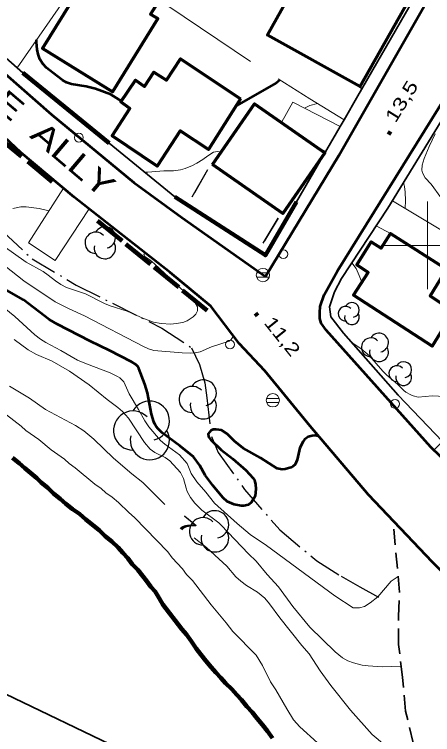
# Model space of a CAD drawing. Extents: x 356765 to 358572, y 5103174 to 5104650.
# Drawn here: x 357853 to 357900.6, y 5103344.3 to 5103426.3 of the extents above; entities that cross this region are included whole.
import ezdxf
from ezdxf.enums import TextEntityAlignment as Align

# ---------------------------------------------------------------- set-up
doc = ezdxf.new("R2010")
doc.units = 0
doc.header["$LTSCALE"] = 0.6
for name, pattern in [('DOT_DASHED', [7.7, 5, -1.2, 0.3, -1.2]), ('LONG_DASHED', [7.5, 6, -1.5]), ('MEDIUM_DASHED', [4.5, 3, -1.5])]:
    doc.linetypes.add(name, pattern=pattern)
for name, color, linetype, lineweight in [('1', 7, 'Continuous', 53), ('19', 7, 'Continuous', 13), ('2', 7, 'Continuous', 13), ('21', 7, 'Continuous', 53), ('22', 7, 'Continuous', 35), ('3', 7, 'Continuous', 140), ('31', 7, 'Continuous', 70), ('36', 7, 'Continuous', 13), ('37', 7, 'Continuous', 13), ('4', 7, 'Continuous', 90), ('41', 7, 'DOT_DASHED', 25), ('44', 7, 'Continuous', 25), ('60', 7, 'Continuous', 13), ('61', 7, 'Continuous', 13)]:
    doc.layers.add(name, color=color, linetype=linetype, lineweight=lineweight)

msp = doc.modelspace()

# ---------------------------------------------------------------- linework, layer by layer
at = {"layer": '1'}
for points in [[(357865.16, 5103416.43), (357863.93, 5103417.18), (357862.21, 5103417.84), (357861.12, 5103418.09), (357859.46, 5103418.34), (357858.91, 5103418.55), (357858.43, 5103418.82), (357857.79, 5103419.29), (357856.63, 5103420.21), (357856.2, 5103420.67), (357855.86, 5103421.2), (357855.66, 5103421.76), (357855.55, 5103422.3), (357855.49, 5103423.13), (357855.5, 5103423.4)], [(357883.21, 5103418.83), (357882.82, 5103418.51), (357878.21, 5103415.87)], [(357887.61, 5103378.28), (357887.17, 5103378.34), (357886.89, 5103378.32), (357886.42, 5103378.18), (357886, 5103377.88), (357885.85, 5103377.67), (357885.49, 5103376.94), (357885.18, 5103375.55), (357884.93, 5103375.05), (357884.73, 5103374.84), (357884.44, 5103374.69), (357883.79, 5103374.5), (357883.47, 5103374.48), (357882.89, 5103374.59), (357881, 5103375.79), (357879.01, 5103376.91), (357878.05, 5103377.68), (357877.21, 5103378.54), (357876.57, 5103378.94), (357875.93, 5103379.04), (357875.6, 5103379.01), (357875.32, 5103378.92), (357875.04, 5103378.54), (357875.06, 5103378.17), (357875.34, 5103377.83), (357876.5, 5103376.69), (357877.86, 5103375.7), (357879.31, 5103374.4), (357880.17, 5103373.47), (357880.3, 5103373.24), (357880.43, 5103372.76), (357880.47, 5103372.26), (357880.4, 5103371.44), (357879.98, 5103370.74), (357879.61, 5103370.44), (357879.08, 5103370.32), (357878.8, 5103370.33), (357877.98, 5103370.49), (357877.21, 5103370.84), (357876.76, 5103371.23), (357875.55, 5103372.63), (357874.71, 5103373.84), (357874.09, 5103374.91), (357873.35, 5103375.9), (357871.81, 5103377.16), (357869.8, 5103378.65), (357869.32, 5103379.11), (357869.13, 5103379.37), (357868.96, 5103379.63), (357868.85, 5103379.91), (357868.59, 5103380.76), (357868.11, 5103383.19), (357867.82, 5103384.19), (357867.15, 5103385.99), (357866.98, 5103386.24), (357866.79, 5103386.42), (357866.31, 5103386.74), (357863.79, 5103388.03), (357861.58, 5103389.09), (357857.84, 5103391.01), (357856.92, 5103391.57), (357854.01, 5103393.78), (357851.78, 5103395.04)]]:
    msp.add_lwpolyline(points, dxfattribs=at)
at = {"layer": '19'}
for p, q in [((357892.29, 5103418.09), (357892.52, 5103417.76)), ((357895.79, 5103401.33), (357894.17, 5103402.21))]:
    msp.add_line(p, q, dxfattribs=at)
for points in [[(357847.88, 5103425.07), (357859.56, 5103439.54), (357861.86, 5103437.74), (357859.61, 5103434.51), (357862.01, 5103432.82), (357853.29, 5103420.2)], [(357876.22, 5103436.8), (357870.45, 5103427.28), (357879.84, 5103420.94)], [(357882.99, 5103418.97), (357886.6, 5103416.7), (357890.52, 5103414.31)], [(357888.43, 5103410.68), (357887.28, 5103411.26), (357883.42, 5103414.07), (357884.67, 5103416.3), (357890.07, 5103413.52)], [(357858.56, 5103406.5), (357854.56, 5103400.3), (357857.61, 5103398.26), (357861.47, 5103404.15)], [(357896.02, 5103405.07), (357904.19, 5103400.16), (357902.19, 5103397.28)]]:
    msp.add_lwpolyline(points, dxfattribs=at)
at = {"layer": '2'}
msp.add_line((357897.46, 5103404.2), (357897.51, 5103405.11), dxfattribs=at)
for points in [[(357887.47, 5103416.17), (357886.61, 5103415.93), (357885.99, 5103415.62)], [(357901.55, 5103405.44), (357900.43, 5103406.97), (357899.74, 5103407.69), (357899.43, 5103408.26), (357899.36, 5103408.57), (357899.39, 5103409.13), (357899.63, 5103409.9), (357900.19, 5103411.26), (357900.89, 5103412.69)], [(357876.52, 5103410.63), (357876.08, 5103410.7), (357875.63, 5103410.61), (357875, 5103410.21), (357874.41, 5103409.76), (357873.75, 5103409.36), (357873.24, 5103409.09), (357872.42, 5103408.76), (357871.89, 5103408.61), (357871.1, 5103408.48), (357870, 5103408.47), (357868.16, 5103408.32), (357867.84, 5103408.32), (357867.8, 5103408.33)], [(357897.51, 5103405.11), (357897.47, 5103406.05), (357897.39, 5103406.7), (357897.3, 5103407.16)], [(357856.9, 5103403.92), (357855.8, 5103404.18), (357854.3, 5103404.4), (357853.69, 5103404.37), (357852.78, 5103404.21)], [(357867.91, 5103399.09), (357867.69, 5103398.96), (357867.82, 5103398.72), (357868.39, 5103398.36), (357868.94, 5103397.9), (357872.94, 5103394.13), (357873.55, 5103393.45), (357873.8, 5103392.98), (357873.83, 5103392.54), (357873.62, 5103392.17), (357873.33, 5103391.84), (357872.65, 5103391.41), (357872.14, 5103391.22), (357871.37, 5103391.08), (357870.8, 5103391.03), (357869.67, 5103391.08), (357868.8, 5103391.26), (357867.61, 5103391.71), (357865.8, 5103392.5), (357863.88, 5103393.11), (357863.24, 5103393.36), (357861.06, 5103394.47), (357858.88, 5103395.2), (357858.25, 5103395.54), (357857.63, 5103395.96), (357856.82, 5103396.62), (357856.24, 5103397.01), (357854.29, 5103398.09), (357851.67, 5103399.96)], [(357877.91, 5103389.68), (357877.65, 5103389.26), (357877.42, 5103389.09), (357875.43, 5103388.45), (357874.11, 5103387.88), (357873.55, 5103387.74), (357873, 5103387.71), (357872.06, 5103387.74), (357868.86, 5103388.01), (357868.24, 5103388.2), (357867.65, 5103388.48), (357860.96, 5103391.97), (357859.2, 5103392.75), (357857.61, 5103393.58), (357854.02, 5103395.97), (357851.87, 5103397.67)], [(357892.53, 5103395.8), (357892.25, 5103396.58), (357891.89, 5103397.38), (357891.4, 5103398.02)], [(357896.67, 5103362.27), (357895.87, 5103361.74), (357894.37, 5103359.98), (357893.49, 5103359.29), (357892.85, 5103358.86), (357892.26, 5103358.7), (357891.56, 5103358.7), (357889.46, 5103360.08), (357881.69, 5103365.83), (357879.81, 5103367.08), (357878.32, 5103368.31), (357875.76, 5103370.63), (357874.78, 5103371.88), (357873.75, 5103373.05), (357873.1, 5103374), (357872.65, 5103375.14), (357871.78, 5103376.12), (357870.08, 5103377.34), (357869.6, 5103377.76), (357868.26, 5103379.34), (357867.82, 5103380.01), (357867.1, 5103381.32), (357866.02, 5103383.08), (357865.42, 5103384.45), (357864.96, 5103384.9), (357864.71, 5103385.07), (357863.88, 5103385.48), (357861.16, 5103386.5), (357860.15, 5103386.93), (357858.27, 5103388.01), (357856.56, 5103388.92), (357855.95, 5103389.33), (357855.28, 5103389.82), (357853, 5103391.88), (357851.16, 5103393.38)], [(357897.02, 5103352.08), (357894.9, 5103352.01), (357893.25, 5103352.09), (357892.59, 5103352.19), (357891.57, 5103352.43), (357890.93, 5103352.67), (357890.33, 5103353), (357889.49, 5103353.7), (357886.63, 5103356.5), (357884.69, 5103358.88), (357883.06, 5103361.11), (357881.75, 5103362.51), (357880.5, 5103364.03), (357879.62, 5103364.86), (357876.51, 5103368.12), (357876.23, 5103368.38), (357874.3, 5103369.84), (357873.52, 5103370.63), (357873.03, 5103371.28), (357872.65, 5103371.98), (357872.51, 5103372.34), (357872.22, 5103373.45), (357871.89, 5103374.12), (357870.67, 5103375.47), (357870.13, 5103375.83), (357868.97, 5103376.4), (357868.42, 5103376.8), (357867.77, 5103377.55), (357865.95, 5103380.32), (357865.28, 5103381.07), (357864.75, 5103381.54), (357863.53, 5103382.44), (357861.47, 5103384.13), (357859.24, 5103385.67), (357857.25, 5103386.79), (357855.5, 5103387.55), (357854.53, 5103388.08), (357852.94, 5103389.26)], [(357906.43, 5103383.06), (357906.41, 5103383.05), (357905.66, 5103382.62), (357905.41, 5103382.53), (357904.92, 5103382.4), (357903.76, 5103382.38), (357902.55, 5103382.55), (357901.27, 5103382.83), (357900.56, 5103382.84), (357898.96, 5103382.72), (357898.39, 5103382.84), (357898.1, 5103382.96), (357897.54, 5103383.26), (357897.31, 5103383.45), (357896.58, 5103384.2), (357895.4, 5103385.2), (357894.93, 5103385.66), (357893.42, 5103387.43), (357892.42, 5103388.25), (357891.42, 5103388.9)], [(357887.49, 5103343.32), (357885.48, 5103345.16), (357884.76, 5103345.97), (357883.99, 5103347.19), (357882.75, 5103349.36), (357882.13, 5103350.28), (357881.22, 5103352.15), (357880.49, 5103353.32), (357877.83, 5103356), (357877.1, 5103357), (357875.38, 5103359.06), (357873.26, 5103361.83), (357872.55, 5103362.52), (357872.12, 5103363.16), (357870.94, 5103364.42), (357870.43, 5103365.1), (357866.65, 5103368.99), (357865.98, 5103369.57), (357864.83, 5103370.71), (357864.09, 5103371.32), (357863.37, 5103371.82), (357862.85, 5103372.31), (357862.14, 5103372.81), (357859.9, 5103374.66), (357859.19, 5103375.16), (357858.67, 5103375.65), (357857.17, 5103376.69), (357855.75, 5103377.88), (357854.25, 5103378.92), (357853.73, 5103379.41), (357843.66, 5103387.14)], [(357870.11, 5103370.48), (357867.59, 5103372.99), (357866.35, 5103373.97), (357864.27, 5103375.76), (357862.03, 5103377.92), (357860.89, 5103378.88), (357859.92, 5103379.48), (357856.52, 5103381.3), (357854.67, 5103382.59), (357852.42, 5103383.95)], [(357898.68, 5103342.74), (357897.51, 5103342.48), (357897.04, 5103342.45), (357896.53, 5103342.48), (357896.04, 5103342.57), (357895.58, 5103342.79), (357895.12, 5103343.09), (357893.72, 5103344.28), (357891.24, 5103347.05), (357889, 5103349.86), (357887.79, 5103351.55), (357886.54, 5103353.47), (357885.71, 5103354.44), (357883.18, 5103357.59), (357882.02, 5103359.18), (357881.49, 5103359.8), (357880.67, 5103360.51), (357879.41, 5103361.25), (357878.76, 5103361.73), (357878.19, 5103362.26), (357877.15, 5103363.44), (357876.26, 5103364.29), (357874.83, 5103365.57), (357873.44, 5103366.7)]]:
    msp.add_lwpolyline(points, dxfattribs=at)
at = {"layer": '21'}
for points in [[(357968.1, 5103368.3), (357950.16, 5103347.79), (357938.2, 5103349.88), (357932.79, 5103351.12), (357924.2, 5103356.88), (357915.04, 5103363.34), (357913.11, 5103364.76), (357904.59, 5103372.96), (357900.39, 5103377.03), (357888.48, 5103390.34), (357887.91, 5103391.12), (357887.76, 5103391.67), (357887.75, 5103392.34), (357887.79, 5103393.05), (357888.24, 5103394.37), (357889.76, 5103397.08), (357905.42, 5103422.26), (357919.29, 5103444.41)], [(357851.9, 5103419.55), (357857.18, 5103414.9), (357866.58, 5103407.17), (357872.02, 5103403.16), (357881.56, 5103396.46), (357889.92, 5103410.22), (357900.23, 5103428.34)], [(357955.61, 5103307.38), (357933.91, 5103330), (357919.47, 5103344.75), (357908.95, 5103355.54), (357900.59, 5103363.91), (357893.31, 5103371.59), (357886.65, 5103379.41), (357881.48, 5103385.7), (357878.57, 5103388.8), (357875.34, 5103393.07), (357870.7, 5103396.91), (357864.54, 5103401.74), (357859.76, 5103405.49), (357853.71, 5103410.59), (357848.09, 5103415.8)]]:
    msp.add_lwpolyline(points, dxfattribs=at)
at = {"layer": '21', "linetype": 'LONG_DASHED', "lineweight": 140}
for points in [[(357857.26, 5103407.25), (357852.71, 5103411.01), (357848.16, 5103414.79), (357843.97, 5103418.96), (357839.85, 5103423.2)], [(357874.91, 5103392.59), (357871.68, 5103395.22), (357868.45, 5103397.86), (357865.22, 5103400.5), (357861.99, 5103403.13)]]:
    msp.add_lwpolyline(points, dxfattribs=at)
at = {"layer": '21', "linetype": 'MEDIUM_DASHED', "lineweight": 35}
msp.add_lwpolyline([(357919.5, 5103316.64), (357908.75, 5103327.86), (357904.76, 5103332.59), (357902.22, 5103336.16), (357899.64, 5103340.78), (357898.4, 5103343.33), (357897.52, 5103346.96), (357897.17, 5103350.8), (357896.72, 5103354.55), (357896.73, 5103357.76), (357896.83, 5103360.51), (357896.07, 5103368.68)], dxfattribs=at)
at = {"layer": '22'}
msp.add_line((357863.76, 5103411.65), (357871.22, 5103405.51), dxfattribs=at)
for points in [[(357885.11, 5103404.96), (357890.07, 5103413.52), (357890.52, 5103414.31), (357892.09, 5103417.01), (357900.16, 5103431.09), (357907.43, 5103443.7), (357907.83, 5103444.4), (357910.39, 5103448.89), (357914, 5103455.21), (357918.85, 5103463.63)], [(357838.57, 5103434.29), (357839.19, 5103434.84), (357843.53, 5103429.51), (357848.78, 5103424.16), (357853.94, 5103419.63)], [(357912.48, 5103431.63), (357905.29, 5103420.11), (357903.03, 5103416.49), (357895.49, 5103404.22), (357890.22, 5103396.24), (357889.41, 5103394.71), (357888.85, 5103393.01), (357889, 5103391.84), (357890.46, 5103390), (357896.68, 5103382.92), (357901.74, 5103377.65), (357900.75, 5103376.68)]]:
    msp.add_lwpolyline(points, dxfattribs=at)
at = {"layer": '3'}
for p, q in [((357895.59, 5103412.64), (357895.8, 5103412.98)), ((357880.42, 5103392.29), (357880.67, 5103391.97))]:
    msp.add_line(p, q, dxfattribs=at)
at = {"layer": '31'}
for points in [[(357898.5, 5103429.05), (357892.29, 5103418.09), (357881.78, 5103423.92), (357887.98, 5103435.01), (357898.5, 5103429.05)], [(357862.59, 5103432.79), (357869.73, 5103428.36), (357868.47, 5103426.33), (357869.29, 5103425.82), (357864.13, 5103417.49), (357856.16, 5103422.42), (357862.59, 5103432.79)], [(357878.73, 5103416.69), (357875.07, 5103410.93), (357871.84, 5103413.04), (357869.21, 5103409.01), (357864.09, 5103412.46), (357866.12, 5103415.58), (357865.09, 5103416.33), (357866.76, 5103418.8), (357867.8, 5103418.08), (357868.86, 5103419.72), (357870.29, 5103418.8), (357871.9, 5103421.23), (357878.73, 5103416.69)], [(357875.53, 5103409.22), (357880.32, 5103416.1), (357888.33, 5103410.52), (357883.54, 5103403.64), (357875.53, 5103409.22)], [(357902.98, 5103392.45), (357900.54, 5103388.5), (357891.6, 5103394.34), (357893.24, 5103396.92), (357891.95, 5103397.76), (357893.59, 5103400.38), (357894.72, 5103399.67), (357895.8, 5103401.34), (357902.19, 5103397.28), (357900.3, 5103394.24), (357902.98, 5103392.45)]]:
    msp.add_lwpolyline(points, close=True, dxfattribs=at)
at = {"layer": '36'}
for p, q in [((357881.99, 5103396.85), (357880.54, 5103396.85)), ((357880.54, 5103396.39), (357881.99, 5103396.39)), ((357883.12, 5103382.57), (357881.67, 5103382.57)), ((357881.67, 5103382.11), (357883.12, 5103382.11))]:
    msp.add_line(p, q, dxfattribs=at)
for centre, radius in [((357860.3138, 5103412.2671), 0.5), ((357883.5938, 5103398.9971), 0.5), ((357881.2719, 5103396.6188), 0.7588), ((357877.5238, 5103388.7071), 0.5), ((357882.3969, 5103382.3473), 0.7588), ((357896.3138, 5103381.9371), 0.5)]:
    msp.add_circle(centre, radius, dxfattribs=at)
at = {"layer": '37', "lineweight": 90}
msp.add_line((357853.94, 5103419.63), (357863.76, 5103411.65), dxfattribs=at)
at = {"layer": '37', "lineweight": 25}
for p, q in [((357874.94, 5103408.6), (357873.18, 5103405.48)), ((357882.98, 5103403.1), (357881.27, 5103400.24))]:
    msp.add_line(p, q, dxfattribs=at)
at = {"layer": '37', "linetype": 'DOT_DASHED', "lineweight": 25}
for p, q in [((357874.96, 5103408.59), (357873.2, 5103405.47)), ((357883, 5103403.09), (357881.29, 5103400.23))]:
    msp.add_line(p, q, dxfattribs=at)
at = {"layer": '37', "lineweight": 90}
msp.add_lwpolyline([(357871.22, 5103405.51), (357881.55, 5103398.87), (357885.11, 5103404.96)], dxfattribs=at)
at = {"layer": '4'}
for points in [[(357852.75, 5103375.81), (357853.5, 5103375.2), (357854.17, 5103374.63), (357854.84, 5103374.05), (357855.51, 5103373.48), (357856.03, 5103373), (357856.78, 5103372.38), (357857.41, 5103371.74), (357858.16, 5103371.12), (357858.83, 5103370.55), (357859.58, 5103369.94), (357860.37, 5103369.4), (357861.11, 5103368.79), (357861.86, 5103368.17), (357862.61, 5103367.56), (357863.31, 5103366.87), (357864.06, 5103366.26), (357864.77, 5103365.57), (357865.32, 5103364.97), (357865.87, 5103364.36), (357866.39, 5103363.68), (357867.02, 5103363.04), (357867.6, 5103362.32), (357868.01, 5103361.8), (357868.52, 5103361.12), (357869, 5103360.56), (357869.46, 5103359.8), (357869.86, 5103359.09), (357872.05, 5103356.29), (357872.58, 5103355.67), (357873.13, 5103354.87), (357873.67, 5103354.07), (357874.19, 5103353.39), (357874.77, 5103352.67), (357875.36, 5103351.94)], [(357875.36, 5103351.94), (357875.91, 5103351.34), (357876.47, 5103350.73), (357877.02, 5103350.12), (357877.72, 5103349.43), (357878.28, 5103348.82), (357878.83, 5103348.22), (357879.42, 5103347.49), (357880.05, 5103346.84), (357880.63, 5103346.12), (357881.22, 5103345.39), (357881.81, 5103344.67), (357882.35, 5103343.87)]]:
    msp.add_lwpolyline(points, dxfattribs=at)
at = {"layer": '41'}
msp.add_lwpolyline([(357821.08, 5103431.07), (357824.91, 5103427.35), (357833.05, 5103419.67), (357837.17, 5103416.02), (357844.89, 5103407.82), (357854.97, 5103398.48), (357860, 5103395.46), (357869.76, 5103390.58), (357873.13, 5103388.33), (357874.05, 5103386.43), (357874.65, 5103384.33), (357874.88, 5103382.63), (357875.41, 5103378.22), (357876.18, 5103376.42), (357879.19, 5103372.18), (357883.19, 5103367.59), (357887.4, 5103364.06), (357890.18, 5103362.3), (357892.29, 5103361.11), (357894.44, 5103359.91)], dxfattribs=at)
at = {"layer": '44'}
for centre, radius, start, end in [((357863.2678, 5103400.8955), 1.2158, 282.26917, 149.72626), ((357862.2222, 5103400.2876), 1.2158, 44.11537, 269.80396), ((357863.2678, 5103399.6797), 1.2158, 166.93686, 29.62122), ((357890.6894, 5103392.219), 0.8379, 44.11537, 269.80396), ((357891.41, 5103392.638), 0.8379, 282.26917, 149.72626), ((357891.41, 5103391.8001), 0.8379, 166.93686, 29.62122), ((357893.564, 5103388.3844), 1.0761, 44.11537, 269.80396), ((357894.4894, 5103388.9225), 1.0761, 282.26917, 149.72626), ((357894.4894, 5103387.8464), 1.0761, 166.93686, 29.62122), ((357896.5204, 5103385.3905), 0.9033, 44.11537, 269.80396), ((357897.2973, 5103385.8422), 0.9033, 282.26917, 149.72626), ((357897.2973, 5103384.9389), 0.9033, 166.93686, 29.62122), ((357874.4801, 5103383.196), 1.4846, 282.26917, 149.72626), ((357873.2033, 5103382.4537), 1.4846, 44.11537, 269.80396), ((357868.3911, 5103380.0252), 2.2292, 282.26917, 149.72626), ((357874.4801, 5103381.7114), 1.4846, 166.93686, 29.62122), ((357866.4739, 5103378.9106), 2.2292, 44.11537, 269.80396), ((357868.3911, 5103377.796), 2.2292, 166.93686, 29.62122), ((357875.8053, 5103368.2101), 1.5689, 282.26917, 149.72626), ((357874.456, 5103367.4256), 1.5689, 44.11537, 269.80396), ((357875.8053, 5103366.6412), 1.5689, 166.93686, 29.62122)]:
    msp.add_arc(centre, radius, start, end, dxfattribs=at)
at = {"layer": '60', "lineweight": 35}
msp.add_lwpolyline([(356779.89, 5103862.01), (357952.48, 5103300.77), (358322.47, 5104073.79), (357149.88, 5104635.03)], close=True, dxfattribs=at)
at = {"layer": '61'}
for p, q in [((357900, 5103395), (357900, 5103405)), ((357895, 5103400), (357905, 5103400))]:
    msp.add_line(p, q, dxfattribs=at)

# ---------------------------------------------------------------- texts
at = {"layer": '2', "width": 1.95}
msp.add_text('7', height=1.5, rotation=320.59, dxfattribs=at).set_placement((357872.0938, 5103367.5284), align=Align.CENTER)
at = {"layer": '21', "width": 1.3}
msp.add_text('RUE  ALLY', height=2.6, rotation=319.685, dxfattribs=at).set_placement((357845.41, 5103420.17))
at = {"layer": '3', "width": 1.3}
for s, rotation, p in [('13,5   ', 58.241, (357896.37, 5103413.85)), ('11,2   ', 308.749, (357881.31, 5103391.15))]:
    msp.add_text(s, height=1.5, rotation=rotation, dxfattribs=at).set_placement(p)

doc.saveas('drawing.dxf')
